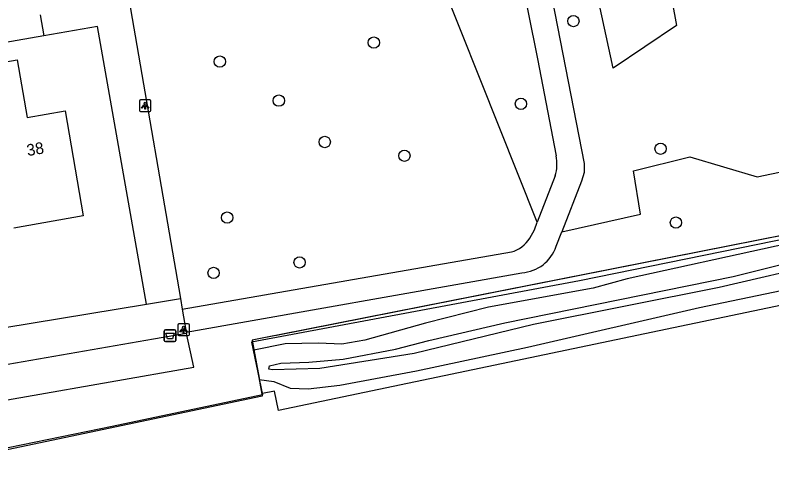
# Model space of a CAD drawing. Extents: x 162880 to 165536, y 384011 to 385179.
# Drawn here: x 164655.6 to 164720.7, y 384311.7 to 384350.2 of the extents above; entities that cross this region are included whole.
import ezdxf

# ---------------------------------------------------------------- set-up
doc = ezdxf.new("R2010")
doc.units = 0
for name, color, linetype in [('IMGEO_Afvalbak', 7, 'Continuous'), ('IMGEO_Boom', 7, 'Continuous'), ('IMGEO_Geluidsscherm', 7, 'Continuous'), ('IMGEO_Grasland_overig', 7, 'Continuous'), ('IMGEO_Greppel_droge_sloot', 7, 'Continuous'), ('IMGEO_Groenvoorziening', 7, 'Continuous'), ('IMGEO_Hek', 7, 'Continuous'), ('IMGEO_Lichtpunt', 7, 'Continuous'), ('IMGEO_Loofbos', 7, 'Continuous'), ('IMGEO_Pand', 7, 'Continuous'), ('IMGEO_Pand_nummerreeks', 7, 'Continuous'), ('IMGEO_Spoorbaan_halfverhard', 7, 'Continuous'), ('IMGEO_Voetpad_halfverhard', 7, 'Continuous'), ('IMGEO_Voetpad_open', 7, 'Continuous')]:
    doc.layers.add(name, color=color, linetype=linetype)

msp = doc.modelspace()

# ---------------------------------------------------------------- linework, layer by layer
at = {"layer": 'IMGEO_Afvalbak'}
for p, q in [((164668.414, 384322.195), (164668.414, 384322.995)), ((164668.414, 384322.995), (164668.414, 384322.195)), ((164668.514, 384323.095), (164669.304, 384323.095)), ((164669.304, 384323.095), (164668.514, 384323.095)), ((164669.404, 384322.995), (164669.404, 384322.195)), ((164669.404, 384322.195), (164669.404, 384322.995)), ((164669.304, 384322.095), (164668.514, 384322.095)), ((164668.514, 384322.095), (164669.304, 384322.095))]:
    msp.add_line(p, q, dxfattribs=at)
msp.add_lwpolyline([(164668.557, 384322.809), (164669.261, 384322.809), (164669.112, 384322.339), (164668.706, 384322.339), (164668.557, 384322.809)], dxfattribs=at)
for centre, start, end in [((164668.514, 384322.995), 90, 180), ((164668.514, 384322.995), 90, 180), ((164669.304, 384322.995), 0, 90), ((164669.304, 384322.995), 360, 90), ((164668.514, 384322.195), 180, 270), ((164668.514, 384322.195), 180, 270), ((164669.304, 384322.195), 270, 0), ((164669.304, 384322.195), 270, 0)]:
    msp.add_arc(centre, 0.1, start, end, dxfattribs=at)
at = {"layer": 'IMGEO_Boom'}
for centre in [(164703.604, 384349.664), (164686.436, 384347.816), (164673.192, 384346.177), (164678.27, 384342.821), (164699.092, 384342.545), (164682.216, 384339.265), (164711.101, 384338.683), (164689.065, 384338.083), (164673.827, 384332.763), (164712.422, 384332.33), (164680.058, 384328.907), (164672.658, 384328.003)]:
    msp.add_circle(centre, 0.489, dxfattribs=at)
at = {"layer": 'IMGEO_Geluidsscherm'}
msp.add_lwpolyline([(164676.85, 384317.503), (164663.933, 384314.802), (164648.266, 384311.595), (164636.969, 384309.223), (164597.183, 384300.976), (164565.574, 384294.368), (164548.747, 384290.97), (164534.634, 384287.879), (164524.441, 384285.774), (164509.439, 384282.631), (164506.722, 384282.083), (164492.433, 384279.293), (164482.587, 384277.14), (164470.079, 384274.477), (164466.147, 384273.624), (164450.636, 384270.401), (164434.466, 384267.046), (164426.586, 384265.503), (164423.587, 384264.967), (164410.248, 384262.029), (164381.356, 384255.946), (164378.846, 384255.471), (164286.152, 384236.059)], dxfattribs=at)
at = {"layer": 'IMGEO_Grasland_overig'}
for points in [[(164765.513, 384339.563), (164750.618, 384336.44), (164731.847, 384332.434), (164721.028, 384330.293), (164708.228, 384327.487), (164705.296, 384326.692), (164696.313, 384325.069), (164690.888, 384323.68), (164685.664, 384322.225), (164683.681, 384321.872), (164681.685, 384321.957), (164678.812, 384321.896), (164676.125, 384321.356)], [(164750.678, 384336.983), (164678.075, 384322.632), (164677.849, 384322.588), (164675.969, 384322.216), (164675.977, 384322.17), (164676.125, 384321.356)], [(164676.564, 384318.941), (164676.589, 384318.832), (164677.846, 384318.652), (164679.251, 384318.091), (164680.791, 384318.028), (164683.525, 384318.338), (164690.121, 384319.585), (164699.643, 384321.624), (164714.439, 384325.019), (164721.472, 384326.479), (164725.421, 384327.823), (164726.984, 384328.032), (164728.418, 384327.84), (164730.572, 384328.107), (164737.233, 384329.931), (164747.217, 384331.88), (164756.083, 384333.794), (164766.111, 384335.496)], [(164676.564, 384318.941), (164676.697, 384318.204), (164676.805, 384317.608)]]:
    msp.add_lwpolyline(points, dxfattribs=at)
at = {"layer": 'IMGEO_Greppel_droge_sloot'}
msp.add_lwpolyline([(164725.292, 384328.883), (164716.124, 384326.74), (164700.17, 384323.571), (164689.902, 384321.066), (164681.803, 384319.77), (164677.737, 384319.674), (164677.414, 384319.729), (164677.472, 384320.022), (164678.428, 384320.238), (164680.858, 384320.312), (164683.806, 384320.589), (164688.303, 384321.435), (164691.174, 384322.203), (164697.695, 384323.719), (164717.335, 384327.706), (164721.919, 384328.837)], dxfattribs=at)
at = {"layer": 'IMGEO_Groenvoorziening'}
for points in [[(164710.659, 384358.129), (164710.909, 384357.763), (164712.463, 384349.298), (164707.027, 384345.619), (164705.665, 384351.866), (164704.529, 384357.076), (164705.531, 384357.248)], [(164702.612, 384331.542), (164709.372, 384333.056), (164708.768, 384336.785), (164713.602, 384337.987), (164719.392, 384336.261), (164746.257, 384341.893), (164750.678, 384336.983)], [(164634.489, 384316.562), (164634.961, 384313.589), (164670.971, 384319.893), (164670.33, 384322.801)], [(164676.125, 384321.356), (164676.197, 384320.96), (164676.564, 384318.941)]]:
    msp.add_lwpolyline(points, dxfattribs=at)
at = {"layer": 'IMGEO_Hek'}
for points in [[(165092.256, 384403.336), (165087.369, 384402.246), (165080.044, 384400.719), (165065.363, 384397.661), (165048.227, 384394.088), (165028.617, 384390.025), (165001.697, 384384.409), (164977.161, 384379.341), (164967.403, 384377.257), (164879.265, 384358.85), (164837.742, 384350.207), (164803.501, 384343.106), (164766.044, 384335.307), (164765.188, 384339.753), (164704.134, 384327.317), (164675.907, 384322.048), (164676.85, 384317.503)], [(164750.678, 384336.983), (164675.969, 384322.216), (164676.845, 384317.39)], [(164676.845, 384317.39), (164570.841, 384295.099), (164487.306, 384277.828), (164444.165, 384268.675)]]:
    msp.add_lwpolyline(points, dxfattribs=at)
at = {"layer": 'IMGEO_Lichtpunt'}
for p, q in [((164666.275, 384342.787), (164666.275, 384341.98)), ((164666.275, 384342.787), (164666.275, 384341.98)), ((164667.177, 384342.882), (164666.369, 384342.882)), ((164667.177, 384342.882), (164666.369, 384342.882)), ((164667.271, 384341.98), (164667.271, 384342.787)), ((164667.271, 384341.98), (164667.271, 384342.787)), ((164666.369, 384341.886), (164667.177, 384341.886)), ((164666.369, 384341.886), (164667.177, 384341.886)), ((164669.576, 384323.521), (164669.576, 384322.714)), ((164669.576, 384323.521), (164669.576, 384322.714)), ((164670.478, 384323.616), (164669.67, 384323.616)), ((164670.478, 384323.616), (164669.67, 384323.616)), ((164670.572, 384322.714), (164670.572, 384323.521)), ((164670.572, 384322.714), (164670.572, 384323.521)), ((164669.67, 384322.62), (164670.478, 384322.62)), ((164669.67, 384322.62), (164670.478, 384322.62))]:
    msp.add_line(p, q, dxfattribs=at)
for points in [[(164666.649, 384342.451), (164666.688, 384342.423), (164666.5, 384342.161), (164666.462, 384342.188), (164666.649, 384342.451)], [(164666.751, 384342.403), (164666.798, 384342.403), (164666.798, 384342.081), (164666.751, 384342.081), (164666.751, 384342.403)], [(164666.861, 384342.423), (164666.899, 384342.45), (164667.086, 384342.188), (164667.047, 384342.16), (164666.861, 384342.423)], [(164669.95, 384323.185), (164669.989, 384323.157), (164669.801, 384322.895), (164669.763, 384322.922), (164669.95, 384323.185)], [(164670.052, 384323.137), (164670.099, 384323.137), (164670.099, 384322.815), (164670.052, 384322.815), (164670.052, 384323.137)], [(164670.162, 384323.157), (164670.2, 384323.184), (164670.387, 384322.922), (164670.348, 384322.894), (164670.162, 384323.157)]]:
    msp.add_lwpolyline(points, dxfattribs=at)
for centre in [(164666.774, 384342.585), (164670.075, 384323.319)]:
    msp.add_circle(centre, 0.0994, dxfattribs=at)
for centre, start, end in [((164666.369, 384342.787), 90, 180), ((164666.369, 384342.787), 90, 180), ((164667.177, 384342.787), 0, 90), ((164667.177, 384342.787), 0, 90), ((164666.369, 384341.98), 180, 270), ((164666.369, 384341.98), 180, 270), ((164667.177, 384341.98), 270, 0), ((164667.177, 384341.98), 270, 360), ((164669.67, 384323.521), 90, 180), ((164669.67, 384323.521), 90, 180), ((164670.478, 384323.521), 0, 90), ((164670.478, 384323.521), 0, 90), ((164669.67, 384322.714), 180, 270), ((164669.67, 384322.714), 180, 270), ((164670.478, 384322.714), 270, 0), ((164670.478, 384322.714), 270, 360)]:
    msp.add_arc(centre, 0.0946, start, end, dxfattribs=at)
at = {"layer": 'IMGEO_Loofbos'}
msp.add_lwpolyline([(164700.491, 384332.359), (164688.996, 384361.243), (164664.792, 384358.449)], dxfattribs=at)
at = {"layer": 'IMGEO_Pand'}
msp.add_lwpolyline([(164652.994, 384345.851), (164655.764, 384346.332), (164656.625, 384341.364), (164659.889, 384341.931), (164661.455, 384332.899), (164655.469, 384331.861)], dxfattribs=at)
at = {"layer": 'IMGEO_Spoorbaan_halfverhard'}
for points in [[(164783.99, 384339.139), (164783.269, 384338.214), (164774.592, 384336.49), (164762.806, 384333.959), (164739.742, 384329.293), (164728.434, 384326.858), (164727.709, 384327.095), (164726.256, 384326.916), (164725.221, 384326.008), (164678.238, 384316.168), (164677.889, 384317.826), (164676.873, 384317.622), (164676.805, 384317.608)], [(164676.805, 384317.608), (164676.845, 384317.39), (164570.841, 384295.099), (164487.306, 384277.828), (164444.165, 384268.675), (164308.907, 384240.511), (164298.742, 384238.478), (164285.806, 384235.656), (164283.523, 384235.158), (164279.904, 384234.412), (164276.237, 384233.569)]]:
    msp.add_lwpolyline(points, dxfattribs=at)
at = {"layer": 'IMGEO_Voetpad_halfverhard'}
for points in [[(164701.848, 384370.388), (164702.339, 384367.557), (164698.778, 384366.967), (164704.536, 384337.414), (164704.522, 384336.644), (164704.308, 384335.904), (164702.612, 384331.542)], [(164696.449, 384366.66), (164700.513, 384346.43), (164702.116, 384338.081)], [(164702.026, 384336.358), (164700.491, 384332.359)], [(164699.842, 384330.99), (164700.242, 384331.716), (164700.491, 384332.359)], [(164702.126, 384330.291), (164702.612, 384331.542)], [(164669.968, 384324.893), (164698.267, 384329.804)], [(164670.31, 384322.915), (164699.164, 384328.019)]]:
    msp.add_lwpolyline(points, dxfattribs=at)
for centre, radius, start, end in [((164698.876, 384337.386), 3.314, 341.91933, 12.10047), ((164697.488, 384332.477), 2.785, 286.24791, 327.71275), ((164698.961, 384331.351), 3.338, 273.4911, 341.48887)]:
    msp.add_arc(centre, radius, start, end, dxfattribs=at)
at = {"layer": 'IMGEO_Voetpad_open'}
for points in [[(164665.357, 384351.576), (164669.813, 384325.791)], [(164657.74, 384350.2), (164658.059, 384348.383)], [(164666.875, 384325.314), (164662.666, 384349.188), (164658.059, 384348.383)], [(164658.059, 384348.383), (164616.752, 384341.165)], [(164627.234, 384318.542), (164652.061, 384322.884), (164666.875, 384325.314)], [(164666.875, 384325.314), (164669.813, 384325.791)], [(164669.813, 384325.791), (164669.968, 384324.893)], [(164669.968, 384324.893), (164670.31, 384322.915)], [(164670.33, 384322.801), (164667.48, 384322.309), (164634.489, 384316.562)], [(164670.31, 384322.915), (164670.33, 384322.801)]]:
    msp.add_lwpolyline(points, dxfattribs=at)

# ---------------------------------------------------------------- texts
at = {"layer": 'IMGEO_Pand_nummerreeks'}
msp.add_text('38', height=1, rotation=9.82999, dxfattribs=at).set_placement((164656.668, 384338.044))

doc.saveas('drawing.dxf')
